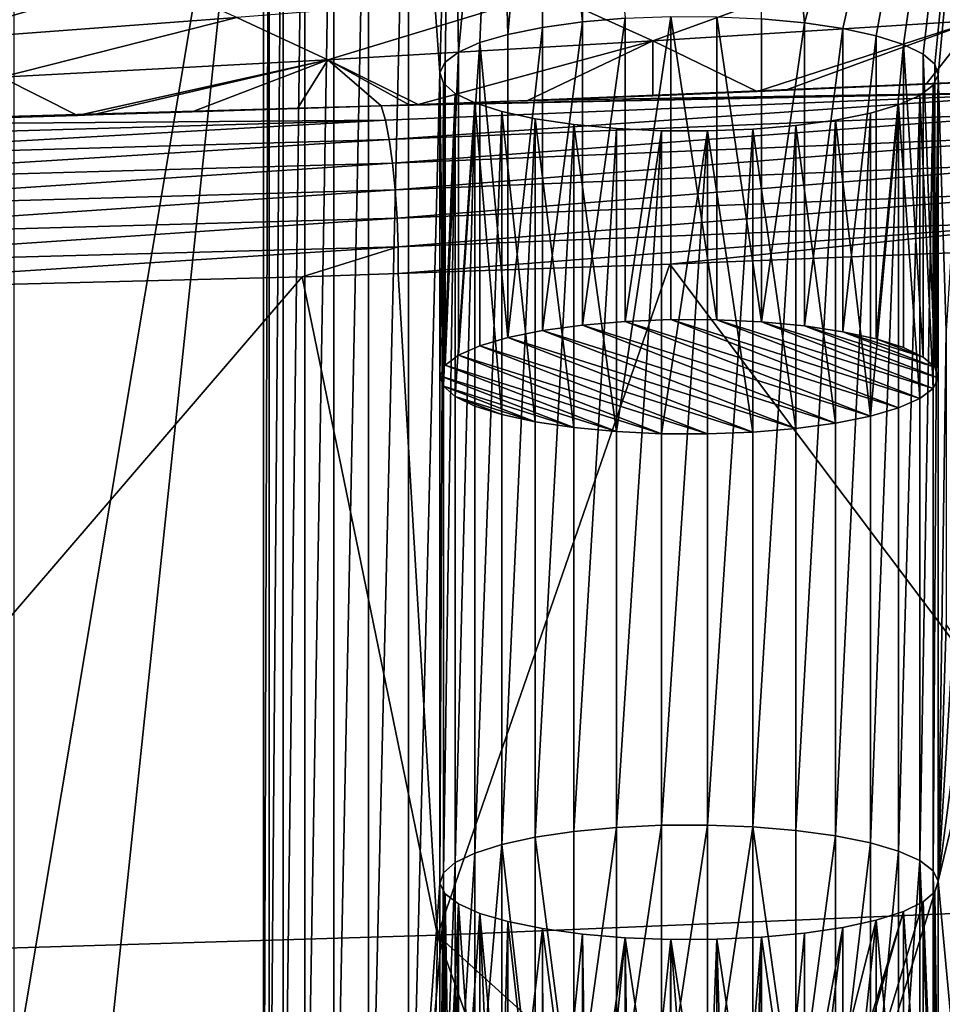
# Model space of a CAD drawing. Header units: metres. Extents: x -150 to 310, y -128 to 84.
# Tile 441 of 465: x 264.04 to 271.45, y 17.18 to 25.08. Entities that reach past the tile are written whole.
import ezdxf

# ---------------------------------------------------------------- set-up
doc = ezdxf.new("R2010")
doc.units = ezdxf.units.M
doc.layers.add('solid_26009703_SW0001_01', color=7, linetype='CONTINUOUS')

msp = doc.modelspace()

# ---------------------------------------------------------------- linework, layer by layer
at = {"layer": 'solid_26009703_SW0001_01'}
for points in [[(272.023926, 31.033785, 154.725327), (270.341064, 25.053391, 180.02417), (269.999023, 28.586704, 165.077194)], [(272.023926, 31.033785, 154.725327), (272.000977, 30.948832, 155.084702), (270.341064, 25.053391, 180.02417)], [(272.000977, 30.948832, 155.084702), (270.650604, 25.007385, 180.218781), (270.341064, 25.053391, 180.02417)], [(272.000977, 30.948832, 155.084702), (270.918396, 24.9492, 180.46492), (270.650604, 25.007385, 180.218781)], [(272.000977, 30.948832, 155.084702), (271.136383, 24.880178, 180.756912), (270.918396, 24.9492, 180.46492)], [(272.000977, 30.948832, 155.084702), (271.294159, 24.803612, 181.080811), (271.136383, 24.880178, 180.756912)], [(272.000977, 30.948832, 155.084702), (271.388702, 24.721668, 181.427444), (271.294159, 24.803612, 181.080811)], [(272.000977, 30.948832, 155.084702), (271.415894, 24.636723, 181.786789), (271.388702, 24.721668, 181.427444)], [(272.000977, 30.948832, 155.084702), (271.480469, 22.579269, 190.490448), (271.415894, 24.636723, 181.786789)], [(266.000977, 28.558084, 165.198273), (263.907471, 8.619227, 249.545578), (263.999023, 16.604347, 215.766144)], [(266.000977, 14.242221, 225.758636), (263.907471, 8.619227, 249.545578), (266.000977, 28.558084, 165.198273)], [(266.000977, 28.558084, 165.198273), (263.999023, 16.604347, 215.766144), (263.999023, 26.195959, 175.190765)], [(266.000977, 14.242221, 225.758636), (266.000977, 28.558084, 165.198273), (266.046661, 28.473892, 165.554428)], [(269.999023, 28.586704, 165.077194), (270.341064, 25.053391, 180.02417), (269.998291, 25.085588, 179.88797)], [(266.046661, 14.326413, 225.402481), (266.000977, 14.242221, 225.758636), (266.046661, 28.473892, 165.554428)], [(266.046661, 14.326413, 225.402481), (266.046661, 28.473892, 165.554428), (266.15799, 28.393257, 165.895538)], [(266.15799, 14.407048, 225.061371), (266.046661, 14.326413, 225.402481), (266.15799, 28.393257, 165.895538)], [(266.15799, 14.407048, 225.061371), (266.15799, 28.393257, 165.895538), (266.333008, 28.318199, 166.213058)], [(266.333008, 14.482106, 224.743851), (266.15799, 14.407048, 225.061371), (266.333008, 28.318199, 166.213058)], [(266.333008, 14.482106, 224.743851), (266.333008, 28.318199, 166.213058), (266.56424, 28.252186, 166.49231)], [(266.56424, 14.548119, 224.4646), (266.333008, 14.482106, 224.743851), (266.56424, 28.252186, 166.49231)], [(266.56424, 14.548119, 224.4646), (266.56424, 28.252186, 166.49231), (266.843781, 28.197004, 166.725739)], [(266.843781, 14.6033, 224.231155), (266.56424, 14.548119, 224.4646), (266.843781, 28.197004, 166.725739)], [(266.843781, 14.6033, 224.231155), (266.843781, 28.197004, 166.725739), (267.164948, 28.154346, 166.906204)], [(267.164948, 14.645958, 224.050705), (266.843781, 14.6033, 224.231155), (267.164948, 28.154346, 166.906204)], [(267.164948, 28.154346, 166.906204), (267.512451, 28.126247, 167.02507), (267.416931, 24.654137, 181.713135)], [(267.164948, 14.645958, 224.050705), (267.164948, 28.154346, 166.906204), (267.416931, 24.654137, 181.713135)], [(267.512451, 28.126247, 167.02507), (267.457794, 24.738216, 181.357452), (267.416931, 24.654137, 181.713135)], [(267.512451, 28.126247, 167.02507), (267.564911, 24.819403, 181.014008), (267.457794, 24.738216, 181.357452)], [(267.512451, 28.126247, 167.02507), (267.876587, 28.113184, 167.080338), (267.564911, 24.819403, 181.014008)], [(267.876587, 28.113184, 167.080338), (267.736084, 24.894865, 180.694778), (267.564911, 24.819403, 181.014008)], [(267.876587, 28.113184, 167.080338), (267.961853, 24.961151, 180.414368), (267.736084, 24.894865, 180.694778)], [(267.876587, 28.113184, 167.080338), (268.246643, 28.115845, 167.069077), (267.961853, 24.961151, 180.414368)], [(268.246643, 28.115845, 167.069077), (268.240845, 25.017658, 180.175323), (267.961853, 24.961151, 180.414368)], [(268.246643, 28.115845, 167.069077), (268.560638, 25.061234, 179.990997), (268.240845, 25.017658, 180.175323)], [(268.246643, 28.115845, 167.069077), (268.605865, 28.133982, 166.992355), (268.560638, 25.061234, 179.990997)], [(268.605865, 28.133982, 166.992355), (268.904449, 25.090151, 179.868652), (268.560638, 25.061234, 179.990997)], [(270.758942, 25.502956, 251.984741), (271.720978, 25.072842, 252.785049), (273.225983, 25.720814, 251.235626)], [(268.277557, 25.295933, 252.678543), (269.124298, 24.908848, 253.394577), (270.758942, 25.502956, 251.984741)], [(269.124298, 24.908848, 253.394577), (271.720978, 25.072842, 252.785049), (270.758942, 25.502956, 251.984741)], [(262.664948, 25.18969, 253.394073), (263.282379, 24.910538, 253.903107), (265.052094, 25.42354, 252.720856)], [(263.282379, 24.910538, 253.903107), (265.786011, 25.098122, 253.318985), (265.052094, 25.42354, 252.720856)], [(265.786011, 25.098122, 253.318985), (266.51709, 24.756659, 253.946228), (268.277557, 25.295933, 252.678543)], [(266.51709, 24.756659, 253.946228), (269.124298, 24.908848, 253.394577), (268.277557, 25.295933, 252.678543)], [(263.282379, 24.910538, 253.903107), (263.8974, 24.617617, 254.43692), (265.786011, 25.098122, 253.318985)], [(263.8974, 24.617617, 254.43692), (266.51709, 24.756659, 253.946228), (265.786011, 25.098122, 253.318985)], [(268.240845, 22.584711, 179.600204), (268.240845, 25.017658, 180.175323), (268.560638, 25.061234, 179.990997)], [(268.240845, 22.584711, 179.600204), (268.560638, 25.061234, 179.990997), (268.560791, 22.628296, 179.415833)], [(268.560791, 22.628296, 179.415833), (268.560638, 25.061234, 179.990997), (268.904449, 25.090151, 179.868652)], [(268.560791, 22.628296, 179.415833), (268.904449, 25.090151, 179.868652), (268.90448, 22.657209, 179.293503)], [(268.90448, 22.657209, 179.293503), (268.904449, 25.090151, 179.868652), (269.269318, 25.104279, 179.808899)], [(268.90448, 22.657209, 179.293503), (269.269318, 25.104279, 179.808899), (269.269012, 22.671328, 179.233795)], [(269.124298, 24.908848, 253.394577), (269.962738, 24.503183, 254.14505), (271.720978, 25.072842, 252.785049)], [(269.269012, 22.671328, 179.233795), (269.269318, 25.104279, 179.808899), (269.637604, 22.669699, 179.240677)], [(269.637604, 22.669699, 179.240677), (269.269318, 25.104279, 179.808899), (269.638062, 25.102629, 179.815872)], [(269.637604, 22.669699, 179.240677), (269.638062, 25.102629, 179.815872), (269.998077, 22.652645, 179.31282)], [(269.998077, 22.652645, 179.31282), (269.638062, 25.102629, 179.815872), (269.998291, 25.085588, 179.88797)], [(271.720978, 25.072842, 252.785049), (269.962738, 24.503183, 254.14505), (270.189606, 24.512621, 254.10379)], [(269.998077, 22.652645, 179.31282), (269.998291, 25.085588, 179.88797), (270.341064, 25.053391, 180.02417)], [(271.720978, 25.072842, 252.785049), (270.189606, 24.512621, 254.10379), (271.318359, 24.56078, 253.892532)], [(271.720978, 25.072842, 252.785049), (271.318359, 24.56078, 253.892532), (272.514526, 24.614668, 253.656387)], [(267.961792, 22.528177, 179.839355), (267.961853, 24.961151, 180.414368), (268.240845, 25.017658, 180.175323)], [(267.961792, 22.528177, 179.839355), (268.240845, 25.017658, 180.175323), (268.240845, 22.584711, 179.600204)], [(269.998077, 22.652645, 179.31282), (270.341064, 25.053391, 180.02417), (270.341583, 22.620377, 179.449326)], [(270.341583, 22.620377, 179.449326), (270.341064, 25.053391, 180.02417), (270.650604, 25.007385, 180.218781)], [(270.341583, 22.620377, 179.449326), (270.650604, 25.007385, 180.218781), (270.651184, 22.574333, 179.644104)], [(270.651184, 22.574333, 179.644104), (270.650604, 25.007385, 180.218781), (270.918396, 24.9492, 180.46492)], [(266.51709, 24.756659, 253.946228), (267.243286, 24.398952, 254.603088), (269.124298, 24.908848, 253.394577)], [(269.124298, 24.908848, 253.394577), (267.243286, 24.398952, 254.603088), (268.119202, 24.430593, 254.463196)], [(267.961792, 22.528177, 179.839355), (267.736084, 24.894865, 180.694778), (267.961853, 24.961151, 180.414368)], [(269.124298, 24.908848, 253.394577), (268.119202, 24.430593, 254.463196), (269.124786, 24.469234, 254.293533)], [(269.124298, 24.908848, 253.394577), (269.124786, 24.469234, 254.293533), (269.962738, 24.503183, 254.14505)], [(270.651184, 22.574333, 179.644104), (270.918396, 24.9492, 180.46492), (270.918671, 22.516186, 179.890091)], [(270.918671, 22.516186, 179.890091), (270.918396, 24.9492, 180.46492), (271.136383, 24.880178, 180.756912)], [(267.457855, 22.305376, 180.781876), (267.457794, 24.738216, 181.357452), (267.564911, 24.819403, 181.014008)], [(267.457855, 22.305376, 180.781876), (267.564911, 24.819403, 181.014008), (267.565033, 22.386526, 180.438583)], [(267.565033, 22.386526, 180.438583), (267.564911, 24.819403, 181.014008), (267.736084, 24.894865, 180.694778)], [(267.565033, 22.386526, 180.438583), (267.736084, 24.894865, 180.694778), (267.736053, 22.461918, 180.119659)], [(267.736053, 22.461918, 180.119659), (267.736084, 24.894865, 180.694778), (267.961792, 22.528177, 179.839355)], [(270.918671, 22.516186, 179.890091), (271.136383, 24.880178, 180.756912), (271.1362, 22.447315, 180.181427)], [(271.1362, 22.447315, 180.181427), (271.136383, 24.880178, 180.756912), (271.293915, 22.370823, 180.505005)], [(271.293915, 22.370823, 180.505005), (271.136383, 24.880178, 180.756912), (271.294159, 24.803612, 181.080811)], [(263.8974, 24.617617, 254.43692), (264.507416, 24.310669, 254.996155), (266.51709, 24.756659, 253.946228)], [(266.51709, 24.756659, 253.946228), (264.507416, 24.310669, 254.996155), (264.627747, 24.314222, 254.98024)], [(266.51709, 24.756659, 253.946228), (264.627747, 24.314222, 254.98024), (265.427307, 24.338675, 254.871201)], [(266.51709, 24.756659, 253.946228), (265.427307, 24.338675, 254.871201), (266.273407, 24.366076, 254.749542)], [(266.51709, 24.756659, 253.946228), (266.273407, 24.366076, 254.749542), (266.944611, 24.388636, 254.649033)], [(266.51709, 24.756659, 253.946228), (266.944611, 24.388636, 254.649033), (267.169617, 24.396387, 254.614502)], [(266.51709, 24.756659, 253.946228), (267.169617, 24.396387, 254.614502), (267.243286, 24.398952, 254.603088)], [(271.293915, 22.370823, 180.505005), (271.294159, 24.803612, 181.080811), (271.388611, 22.288855, 180.851761)], [(271.388611, 22.288855, 180.851761), (271.294159, 24.803612, 181.080811), (271.388702, 24.721668, 181.427444)], [(267.416962, 22.221235, 181.137817), (267.416931, 24.654137, 181.713135), (267.457794, 24.738216, 181.357452)], [(267.416962, 22.221235, 181.137817), (267.457794, 24.738216, 181.357452), (267.457855, 22.305376, 180.781876)], [(271.388611, 22.288855, 180.851761), (271.388702, 24.721668, 181.427444), (271.415894, 24.636723, 181.786789)], [(263.8974, 24.617617, 254.43692), (263.872467, 24.292532, 255.077744), (264.507416, 24.310669, 254.996155)], [(267.164948, 14.645958, 224.050705), (267.416931, 24.654137, 181.713135), (267.416931, 18.14617, 209.243774)], [(267.416931, 18.14617, 209.243774), (267.416931, 24.654137, 181.713135), (267.444122, 24.569191, 182.072479)], [(267.444214, 22.13611, 181.49791), (267.444122, 24.569191, 182.072479), (267.416931, 24.654137, 181.713135)], [(267.444214, 22.13611, 181.49791), (267.416931, 24.654137, 181.713135), (267.416962, 22.221235, 181.137817)], [(268.119202, 24.430593, 254.463196), (272.576416, 24.501665, 253.836227), (272.514526, 24.614668, 253.656387)], [(269.124786, 24.469234, 254.293533), (268.119202, 24.430593, 254.463196), (272.514526, 24.614668, 253.656387)], [(269.962738, 24.503183, 254.14505), (269.124786, 24.469234, 254.293533), (272.514526, 24.614668, 253.656387)], [(270.189606, 24.512621, 254.10379), (269.962738, 24.503183, 254.14505), (272.514526, 24.614668, 253.656387)], [(271.318359, 24.56078, 253.892532), (270.189606, 24.512621, 254.10379), (272.514526, 24.614668, 253.656387)], [(271.375031, 18.247662, 208.814423), (271.375031, 24.552643, 182.142471), (271.415894, 24.636723, 181.786789)], [(271.415863, 22.20373, 181.211868), (271.415894, 24.636723, 181.786789), (271.375031, 24.552643, 182.142471)], [(271.415894, 18.163582, 209.170105), (271.375031, 18.247662, 208.814423), (271.415894, 24.636723, 181.786789)], [(271.388611, 22.288855, 180.851761), (271.415894, 24.636723, 181.786789), (271.415863, 22.20373, 181.211868)], [(271.415894, 18.163582, 209.170105), (271.415894, 24.636723, 181.786789), (271.480469, 22.579269, 190.490448)], [(267.444122, 18.231115, 208.88443), (267.416931, 18.14617, 209.243774), (267.444122, 24.569191, 182.072479)], [(267.444122, 18.231115, 208.88443), (267.444122, 24.569191, 182.072479), (267.538666, 24.487247, 182.419128)], [(267.444214, 22.13611, 181.49791), (267.538666, 24.487247, 182.419128), (267.444122, 24.569191, 182.072479)], [(271.267914, 18.32885, 208.470978), (271.267914, 24.471457, 182.485931), (271.375031, 24.552643, 182.142471)], [(271.374969, 22.119589, 181.56781), (271.375031, 24.552643, 182.142471), (271.267914, 24.471457, 182.485931)], [(271.375031, 18.247662, 208.814423), (271.267914, 18.32885, 208.470978), (271.375031, 24.552643, 182.142471)], [(271.415863, 22.20373, 181.211868), (271.375031, 24.552643, 182.142471), (271.374969, 22.119589, 181.56781)], [(266.944611, 24.388636, 254.649033), (266.980255, 24.272741, 254.829483), (272.576416, 24.501665, 253.836227)], [(267.169617, 24.396387, 254.614502), (266.944611, 24.388636, 254.649033), (272.576416, 24.501665, 253.836227)], [(266.980255, 24.272741, 254.829483), (267.009827, 24.117792, 254.993652), (272.576416, 24.501665, 253.836227)], [(267.009827, 24.117792, 254.993652), (272.616821, 24.347321, 254.003387), (272.576416, 24.501665, 253.836227)], [(267.243286, 24.398952, 254.603088), (267.169617, 24.396387, 254.614502), (272.576416, 24.501665, 253.836227)], [(268.119202, 24.430593, 254.463196), (267.243286, 24.398952, 254.603088), (272.576416, 24.501665, 253.836227)], [(267.538666, 18.313059, 208.537781), (267.444122, 18.231115, 208.88443), (267.538666, 24.487247, 182.419128)], [(267.53891, 22.054142, 181.844666), (267.538666, 24.487247, 182.419128), (267.444214, 22.13611, 181.49791)], [(267.538666, 18.313059, 208.537781), (267.538666, 24.487247, 182.419128), (267.696442, 24.410681, 182.743011)], [(267.53891, 22.054142, 181.844666), (267.696442, 24.410681, 182.743011), (267.538666, 24.487247, 182.419128)], [(271.096741, 18.404312, 208.151749), (271.096741, 24.395994, 182.805161), (271.267914, 24.471457, 182.485931)], [(271.267792, 22.038439, 181.911102), (271.267914, 24.471457, 182.485931), (271.096741, 24.395994, 182.805161)], [(271.267914, 18.32885, 208.470978), (271.096741, 18.404312, 208.151749), (271.267914, 24.471457, 182.485931)], [(271.374969, 22.119589, 181.56781), (271.267914, 24.471457, 182.485931), (271.267792, 22.038439, 181.911102)], [(261.317505, 24.227596, 255.371353), (266.980255, 24.272741, 254.829483), (266.944611, 24.388636, 254.649033)], [(264.627747, 24.314222, 254.98024), (261.317505, 24.227596, 255.371353), (266.944611, 24.388636, 254.649033)], [(265.427307, 24.338675, 254.871201), (264.627747, 24.314222, 254.98024), (266.944611, 24.388636, 254.649033)], [(265.427307, 24.338675, 254.871201), (266.944611, 24.388636, 254.649033), (266.273407, 24.366076, 254.749542)], [(267.009827, 24.117792, 254.993652), (267.036255, 23.928295, 255.12915), (272.616821, 24.347321, 254.003387)], [(267.036255, 23.928295, 255.12915), (272.653076, 24.156942, 254.141647), (272.616821, 24.347321, 254.003387)], [(267.696442, 18.389624, 208.213882), (267.538666, 18.313059, 208.537781), (267.696442, 24.410681, 182.743011)], [(267.696625, 21.97765, 182.168259), (267.696442, 24.410681, 182.743011), (267.53891, 22.054142, 181.844666)], [(267.696442, 18.389624, 208.213882), (267.696442, 24.410681, 182.743011), (267.914429, 24.34166, 183.035004)], [(267.914154, 21.908779, 182.459595), (267.914429, 24.34166, 183.035004), (267.696442, 24.410681, 182.743011)], [(267.914154, 21.908779, 182.459595), (267.696442, 24.410681, 182.743011), (267.696625, 21.97765, 182.168259)], [(270.870941, 18.470598, 207.871338), (270.870941, 24.329708, 183.085571), (271.096741, 24.395994, 182.805161)], [(270.871033, 21.896788, 182.510315), (271.096741, 24.395994, 182.805161), (270.870941, 24.329708, 183.085571)], [(271.096741, 18.404312, 208.151749), (270.870941, 18.470598, 207.871338), (271.096741, 24.395994, 182.805161)], [(271.096771, 21.963047, 182.230026), (271.096741, 24.395994, 182.805161), (270.871033, 21.896788, 182.510315)], [(271.267792, 22.038439, 181.911102), (271.096741, 24.395994, 182.805161), (271.096771, 21.963047, 182.230026)], [(264.627747, 24.314222, 254.98024), (264.507416, 24.310669, 254.996155), (261.317505, 24.227596, 255.371353)], [(264.507416, 24.310669, 254.996155), (263.872467, 24.292532, 255.077744), (261.317505, 24.227596, 255.371353)], [(261.317505, 24.227596, 255.371353), (261.339355, 24.109426, 255.548599), (266.980255, 24.272741, 254.829483)], [(261.339355, 24.109426, 255.548599), (261.358459, 23.954035, 255.708679), (266.980255, 24.272741, 254.829483)], [(261.358459, 23.954035, 255.708679), (267.009827, 24.117792, 254.993652), (266.980255, 24.272741, 254.829483)], [(267.914429, 18.458647, 207.921906), (267.696442, 18.389624, 208.213882), (267.914429, 24.34166, 183.035004)], [(268.181641, 21.850632, 182.705582), (267.914429, 24.34166, 183.035004), (267.914154, 21.908779, 182.459595)], [(267.914429, 18.458647, 207.921906), (267.914429, 24.34166, 183.035004), (268.18222, 24.283474, 183.281143)], [(268.181641, 21.850632, 182.705582), (268.18222, 24.283474, 183.281143), (267.914429, 24.34166, 183.035004)], [(268.18222, 18.51683, 207.675766), (267.914429, 18.458647, 207.921906), (268.18222, 24.283474, 183.281143)], [(268.491241, 21.804588, 182.90036), (268.18222, 24.283474, 183.281143), (268.181641, 21.850632, 182.705582)], [(268.18222, 18.51683, 207.675766), (268.18222, 24.283474, 183.281143), (268.49176, 24.237469, 183.475769)], [(268.491241, 21.804588, 182.90036), (268.49176, 24.237469, 183.475769), (268.18222, 24.283474, 183.281143)], [(270.272186, 18.570679, 207.447968), (270.272186, 24.229626, 183.508942), (270.59198, 24.273201, 183.3246)], [(270.59198, 21.840254, 182.749481), (270.59198, 24.273201, 183.3246), (270.272186, 24.229626, 183.508942)], [(270.59198, 18.527103, 207.632309), (270.272186, 18.570679, 207.447968), (270.59198, 24.273201, 183.3246)], [(270.59198, 18.527103, 207.632309), (270.59198, 24.273201, 183.3246), (270.870941, 24.329708, 183.085571)], [(270.871033, 21.896788, 182.510315), (270.870941, 24.329708, 183.085571), (270.59198, 24.273201, 183.3246)], [(270.870941, 18.470598, 207.871338), (270.59198, 18.527103, 207.632309), (270.870941, 24.329708, 183.085571)], [(270.871033, 21.896788, 182.510315), (270.59198, 24.273201, 183.3246), (270.59198, 21.840254, 182.749481)], [(268.49176, 18.562838, 207.48114), (268.18222, 18.51683, 207.675766), (268.49176, 24.237469, 183.475769)], [(268.834747, 21.77232, 183.036865), (268.49176, 24.237469, 183.475769), (268.491241, 21.804588, 182.90036)], [(268.49176, 18.562838, 207.48114), (268.49176, 24.237469, 183.475769), (268.834534, 24.205271, 183.611969)], [(268.834747, 21.77232, 183.036865), (268.834534, 24.205271, 183.611969), (268.49176, 24.237469, 183.475769)], [(268.834534, 18.595034, 207.34494), (268.49176, 18.562838, 207.48114), (268.834534, 24.205271, 183.611969)], [(268.834534, 18.595034, 207.34494), (268.834534, 24.205271, 183.611969), (269.194763, 24.188231, 183.684052)], [(268.834747, 21.77232, 183.036865), (269.194763, 24.188231, 183.684052), (268.834534, 24.205271, 183.611969)], [(269.194763, 18.612076, 207.272858), (268.834534, 18.595034, 207.34494), (269.194763, 24.188231, 183.684052)], [(269.195221, 21.755266, 183.109009), (269.194763, 24.188231, 183.684052), (268.834747, 21.77232, 183.036865)], [(269.194763, 18.612076, 207.272858), (269.194763, 24.188231, 183.684052), (269.563507, 24.186581, 183.69104)], [(269.195221, 21.755266, 183.109009), (269.563507, 24.186581, 183.69104), (269.194763, 24.188231, 183.684052)], [(269.563507, 18.613726, 207.265869), (269.194763, 18.612076, 207.272858), (269.563507, 24.186581, 183.69104)], [(269.563812, 21.753637, 183.115891), (269.563507, 24.186581, 183.69104), (269.195221, 21.755266, 183.109009)], [(269.563507, 18.613726, 207.265869), (269.563507, 24.186581, 183.69104), (269.928375, 24.200708, 183.631271)], [(269.928345, 21.767756, 183.056168), (269.928375, 24.200708, 183.631271), (269.563507, 24.186581, 183.69104)], [(269.928375, 18.599598, 207.325638), (269.563507, 18.613726, 207.265869), (269.928375, 24.200708, 183.631271)], [(269.928345, 21.767756, 183.056168), (269.563507, 24.186581, 183.69104), (269.563812, 21.753637, 183.115891)], [(270.272034, 21.796669, 182.933853), (269.928375, 24.200708, 183.631271), (269.928345, 21.767756, 183.056168)], [(269.928375, 18.599598, 207.325638), (269.928375, 24.200708, 183.631271), (270.272186, 24.229626, 183.508942)], [(270.272034, 21.796669, 182.933853), (270.272186, 24.229626, 183.508942), (269.928375, 24.200708, 183.631271)], [(270.272186, 18.570679, 207.447968), (269.928375, 18.599598, 207.325638), (270.272186, 24.229626, 183.508942)], [(270.272034, 21.796669, 182.933853), (270.59198, 21.840254, 182.749481), (270.272186, 24.229626, 183.508942)], [(261.358459, 23.954035, 255.708679), (261.375427, 23.765678, 255.840454), (267.009827, 24.117792, 254.993652)], [(261.375427, 23.765678, 255.840454), (267.036255, 23.928295, 255.12915), (267.009827, 24.117792, 254.993652)], [(267.036255, 23.928295, 255.12915), (267.0578, 23.713242, 255.226273), (272.653076, 24.156942, 254.141647)], [(267.0578, 23.713242, 255.226273), (272.682709, 23.93981, 254.24086), (272.653076, 24.156942, 254.141647)], [(261.375427, 23.765678, 255.840454), (261.38916, 23.553026, 255.934692), (267.036255, 23.928295, 255.12915)], [(261.38916, 23.553026, 255.934692), (267.0578, 23.713242, 255.226273), (267.036255, 23.928295, 255.12915)], [(267.0578, 23.713242, 255.226273), (267.073181, 23.484943, 255.279327), (272.682709, 23.93981, 254.24086)], [(267.073181, 23.484943, 255.279327), (272.703949, 23.708752, 254.295105), (272.682709, 23.93981, 254.24086)], [(261.38916, 23.553026, 255.934692), (261.398865, 23.327831, 255.985977), (267.0578, 23.713242, 255.226273)], [(261.398865, 23.327831, 255.985977), (267.073181, 23.484943, 255.279327), (267.0578, 23.713242, 255.226273)], [(267.073181, 23.484943, 255.279327), (267.081879, 23.256773, 255.287704), (272.703949, 23.708752, 254.295105)], [(267.081879, 23.256773, 255.287704), (272.716095, 23.477732, 254.303772), (272.703949, 23.708752, 254.295105)], [(261.398865, 23.327831, 255.985977), (261.404236, 23.102839, 255.993683), (267.073181, 23.484943, 255.279327)], [(261.404236, 23.102839, 255.993683), (267.081879, 23.256773, 255.287704), (267.073181, 23.484943, 255.279327)], [(267.081879, 23.256773, 255.287704), (267.082062, 23.040562, 255.25589), (272.716095, 23.477732, 254.303772)], [(272.716095, 23.477732, 254.303772), (267.082062, 23.040562, 255.25589), (269.262878, 23.116982, 254.908844)], [(272.716095, 23.477732, 254.303772), (269.262878, 23.116982, 254.908844), (272.241852, 23.238003, 254.365662)], [(267.081879, 23.256773, 255.287704), (261.384613, 22.88883, 255.963791), (266.310455, 23.015974, 255.36853)], [(261.404236, 23.102839, 255.993683), (261.384613, 22.88883, 255.963791), (267.081879, 23.256773, 255.287704)], [(267.081879, 23.256773, 255.287704), (266.310455, 23.015974, 255.36853), (267.082062, 23.040562, 255.25589)], [(272.241852, 23.238003, 254.365662), (269.262878, 23.116982, 254.908844), (273.125854, 17.969925, 252.776505)], [(269.262878, 23.116982, 254.908844), (267.082062, 23.040562, 255.25589), (267.398499, 17.729137, 253.793716)], [(269.262878, 23.116982, 254.908844), (267.398499, 17.729137, 253.793716), (273.125854, 17.969925, 252.776505)], [(266.310455, 23.015974, 255.36853), (261.384613, 22.88883, 255.963791), (261.624908, 17.556744, 254.522552)], [(266.310455, 23.015974, 255.36853), (261.624908, 17.556744, 254.522552), (267.398499, 17.729137, 253.793716)], [(267.082062, 23.040562, 255.25589), (266.310455, 23.015974, 255.36853), (267.398499, 17.729137, 253.793716)], [(268.240845, 22.584711, 179.600204), (268.560791, 22.628296, 179.415833), (270.59198, 21.840254, 182.749481)], [(268.560791, 22.628296, 179.415833), (268.90448, 22.657209, 179.293503), (270.871033, 21.896788, 182.510315)], [(268.560791, 22.628296, 179.415833), (270.871033, 21.896788, 182.510315), (270.59198, 21.840254, 182.749481)], [(268.90448, 22.657209, 179.293503), (269.269012, 22.671328, 179.233795), (271.096771, 21.963047, 182.230026)], [(268.90448, 22.657209, 179.293503), (271.096771, 21.963047, 182.230026), (270.871033, 21.896788, 182.510315)], [(269.269012, 22.671328, 179.233795), (271.267792, 22.038439, 181.911102), (271.096771, 21.963047, 182.230026)], [(269.269012, 22.671328, 179.233795), (269.637604, 22.669699, 179.240677), (271.267792, 22.038439, 181.911102)], [(269.637604, 22.669699, 179.240677), (271.374969, 22.119589, 181.56781), (271.267792, 22.038439, 181.911102)], [(269.637604, 22.669699, 179.240677), (269.998077, 22.652645, 179.31282), (271.374969, 22.119589, 181.56781)], [(269.998077, 22.652645, 179.31282), (271.415863, 22.20373, 181.211868), (271.374969, 22.119589, 181.56781)], [(269.998077, 22.652645, 179.31282), (270.341583, 22.620377, 179.449326), (271.415863, 22.20373, 181.211868)], [(270.341583, 22.620377, 179.449326), (271.388611, 22.288855, 180.851761), (271.415863, 22.20373, 181.211868)], [(270.341583, 22.620377, 179.449326), (270.651184, 22.574333, 179.644104), (271.388611, 22.288855, 180.851761)], [(269.928345, 21.767756, 183.056168), (267.736053, 22.461918, 180.119659), (267.961792, 22.528177, 179.839355)], [(270.272034, 21.796669, 182.933853), (267.961792, 22.528177, 179.839355), (268.240845, 22.584711, 179.600204)], [(270.272034, 21.796669, 182.933853), (269.928345, 21.767756, 183.056168), (267.961792, 22.528177, 179.839355)], [(270.272034, 21.796669, 182.933853), (268.240845, 22.584711, 179.600204), (270.59198, 21.840254, 182.749481)], [(270.651184, 22.574333, 179.644104), (271.293915, 22.370823, 180.505005), (271.388611, 22.288855, 180.851761)], [(270.651184, 22.574333, 179.644104), (270.918671, 22.516186, 179.890091), (271.293915, 22.370823, 180.505005)], [(271.415894, 18.163582, 209.170105), (271.480469, 22.579269, 190.490448), (271.480469, 20.221037, 200.466461)], [(269.563812, 21.753637, 183.115891), (267.565033, 22.386526, 180.438583), (267.736053, 22.461918, 180.119659)], [(269.928345, 21.767756, 183.056168), (269.563812, 21.753637, 183.115891), (267.736053, 22.461918, 180.119659)], [(270.918671, 22.516186, 179.890091), (271.1362, 22.447315, 180.181427), (271.293915, 22.370823, 180.505005)], [(269.195221, 21.755266, 183.109009), (267.457855, 22.305376, 180.781876), (267.565033, 22.386526, 180.438583)], [(269.563812, 21.753637, 183.115891), (269.195221, 21.755266, 183.109009), (267.565033, 22.386526, 180.438583)], [(268.834747, 21.77232, 183.036865), (267.416962, 22.221235, 181.137817), (267.457855, 22.305376, 180.781876)], [(269.195221, 21.755266, 183.109009), (268.834747, 21.77232, 183.036865), (267.457855, 22.305376, 180.781876)], [(268.491241, 21.804588, 182.90036), (267.444214, 22.13611, 181.49791), (267.416962, 22.221235, 181.137817)], [(268.834747, 21.77232, 183.036865), (268.491241, 21.804588, 182.90036), (267.416962, 22.221235, 181.137817)], [(268.181641, 21.850632, 182.705582), (267.53891, 22.054142, 181.844666), (267.444214, 22.13611, 181.49791)], [(268.491241, 21.804588, 182.90036), (268.181641, 21.850632, 182.705582), (267.444214, 22.13611, 181.49791)], [(267.914154, 21.908779, 182.459595), (267.696625, 21.97765, 182.168259), (267.53891, 22.054142, 181.844666)], [(268.181641, 21.850632, 182.705582), (267.914154, 21.908779, 182.459595), (267.53891, 22.054142, 181.844666)], [(271.415894, 18.163582, 209.170105), (271.480469, 20.221037, 200.466461), (271.538971, 20.137333, 200.820557)], [(271.415894, 18.163582, 209.170105), (271.538971, 20.137333, 200.820557), (271.664307, 20.057188, 201.159592)], [(271.415894, 18.163582, 209.170105), (271.664307, 20.057188, 201.159592), (271.850311, 19.9842, 201.468353)], [(272.000977, 11.851474, 235.872208), (271.415894, 18.163582, 209.170105), (271.850311, 19.9842, 201.468353)], [(268.491241, 16.129824, 206.906296), (268.49176, 18.562838, 207.48114), (268.834534, 18.595034, 207.34494)], [(268.491241, 16.129824, 206.906296), (268.834534, 18.595034, 207.34494), (268.834747, 16.162092, 206.769791)], [(268.834747, 16.162092, 206.769791), (268.834534, 18.595034, 207.34494), (269.194763, 18.612076, 207.272858)], [(268.834747, 16.162092, 206.769791), (269.194763, 18.612076, 207.272858), (269.195221, 16.179146, 206.697647)], [(269.195221, 16.179146, 206.697647), (269.194763, 18.612076, 207.272858), (269.563507, 18.613726, 207.265869)], [(269.195221, 16.179146, 206.697647), (269.563507, 18.613726, 207.265869), (269.563812, 16.180775, 206.690765)], [(269.563812, 16.180775, 206.690765), (269.563507, 18.613726, 207.265869), (269.928375, 18.599598, 207.325638)], [(269.563812, 16.180775, 206.690765), (269.928375, 18.599598, 207.325638), (269.928345, 16.166656, 206.750488)], [(269.928345, 16.166656, 206.750488), (269.928375, 18.599598, 207.325638), (270.272034, 16.137741, 206.872803)], [(270.272034, 16.137741, 206.872803), (269.928375, 18.599598, 207.325638), (270.272186, 18.570679, 207.447968)], [(268.181641, 16.08378, 207.101074), (267.914429, 18.458647, 207.921906), (268.18222, 18.51683, 207.675766)], [(268.181641, 16.08378, 207.101074), (268.18222, 18.51683, 207.675766), (268.491241, 16.129824, 206.906296)], [(268.491241, 16.129824, 206.906296), (268.18222, 18.51683, 207.675766), (268.49176, 18.562838, 207.48114)], [(270.272034, 16.137741, 206.872803), (270.272186, 18.570679, 207.447968), (270.59198, 18.527103, 207.632309)], [(270.272034, 16.137741, 206.872803), (270.59198, 18.527103, 207.632309), (270.59198, 16.094156, 207.057175)], [(270.59198, 16.094156, 207.057175), (270.59198, 18.527103, 207.632309), (270.870941, 18.470598, 207.871338)], [(267.696625, 15.956762, 207.638397), (267.696442, 18.389624, 208.213882), (267.914429, 18.458647, 207.921906)], [(267.696625, 15.956762, 207.638397), (267.914429, 18.458647, 207.921906), (267.914154, 16.025631, 207.347061)], [(267.914154, 16.025631, 207.347061), (267.914429, 18.458647, 207.921906), (268.181641, 16.08378, 207.101074)], [(270.59198, 16.094156, 207.057175), (270.870941, 18.470598, 207.871338), (270.871033, 16.037622, 207.296341)], [(270.871033, 16.037622, 207.296341), (270.870941, 18.470598, 207.871338), (271.096741, 18.404312, 208.151749)], [(267.53891, 15.88027, 207.96199), (267.538666, 18.313059, 208.537781), (267.696442, 18.389624, 208.213882)], [(267.53891, 15.88027, 207.96199), (267.696442, 18.389624, 208.213882), (267.696625, 15.956762, 207.638397)], [(270.871033, 16.037622, 207.296341), (271.096741, 18.404312, 208.151749), (271.096771, 15.971364, 207.57663)], [(271.096771, 15.971364, 207.57663), (271.096741, 18.404312, 208.151749), (271.267914, 18.32885, 208.470978)], [(267.444214, 15.798301, 208.308746), (267.444122, 18.231115, 208.88443), (267.538666, 18.313059, 208.537781)], [(267.444214, 15.798301, 208.308746), (267.538666, 18.313059, 208.537781), (267.53891, 15.88027, 207.96199)], [(271.096771, 15.971364, 207.57663), (271.267914, 18.32885, 208.470978), (271.267792, 15.895972, 207.895554)], [(271.267792, 15.895972, 207.895554), (271.267914, 18.32885, 208.470978), (271.374969, 15.814821, 208.238846)], [(271.374969, 15.814821, 208.238846), (271.267914, 18.32885, 208.470978), (271.375031, 18.247662, 208.814423)], [(267.416962, 15.713176, 208.668839), (267.416931, 18.14617, 209.243774), (267.444122, 18.231115, 208.88443)], [(267.416962, 15.713176, 208.668839), (267.444122, 18.231115, 208.88443), (267.444214, 15.798301, 208.308746)], [(271.374969, 15.814821, 208.238846), (271.375031, 18.247662, 208.814423), (271.415863, 15.730681, 208.594788)], [(271.415863, 15.730681, 208.594788), (271.375031, 18.247662, 208.814423), (271.415894, 18.163582, 209.170105)], [(267.164948, 14.645958, 224.050705), (267.416931, 18.14617, 209.243774), (267.457794, 18.06209, 209.599457)], [(267.416962, 15.713176, 208.668839), (267.457794, 18.06209, 209.599457), (267.416931, 18.14617, 209.243774)], [(271.388702, 18.078636, 209.529449), (271.415894, 18.163582, 209.170105), (268.513245, 8.782343, 248.855545)], [(272.000977, 11.851474, 235.872208), (268.513245, 8.782343, 248.855545), (271.415894, 18.163582, 209.170105)], [(271.415863, 15.730681, 208.594788), (271.415894, 18.163582, 209.170105), (271.388702, 18.078636, 209.529449)], [(267.512451, 14.674057, 223.931839), (267.164948, 14.645958, 224.050705), (267.457794, 18.06209, 209.599457)], [(267.457855, 15.629036, 209.02478), (267.457794, 18.06209, 209.599457), (267.416962, 15.713176, 208.668839)], [(267.512451, 14.674057, 223.931839), (267.457794, 18.06209, 209.599457), (267.564911, 17.980902, 209.942902)], [(267.457855, 15.629036, 209.02478), (267.564911, 17.980902, 209.942902), (267.457794, 18.06209, 209.599457)], [(271.294159, 17.996695, 209.876099), (271.388702, 18.078636, 209.529449), (268.513245, 8.782343, 248.855545)], [(271.388611, 15.645556, 208.954895), (271.388702, 18.078636, 209.529449), (271.294159, 17.996695, 209.876099)], [(271.415863, 15.730681, 208.594788), (271.388702, 18.078636, 209.529449), (271.388611, 15.645556, 208.954895)], [(272.988831, 12.657266, 251.155258), (273.125854, 17.969925, 252.776505), (267.398499, 17.729137, 253.793716)], [(267.565033, 15.547885, 209.368073), (267.564911, 17.980902, 209.942902), (267.457855, 15.629036, 209.02478)], [(267.512451, 14.674057, 223.931839), (267.564911, 17.980902, 209.942902), (267.736084, 17.905439, 210.262131)], [(267.736053, 15.472493, 209.686996), (267.736084, 17.905439, 210.262131), (267.564911, 17.980902, 209.942902)], [(267.736053, 15.472493, 209.686996), (267.564911, 17.980902, 209.942902), (267.565033, 15.547885, 209.368073)], [(271.136383, 17.920128, 210.199997), (271.294159, 17.996695, 209.876099), (268.513245, 8.782343, 248.855545)], [(271.293915, 15.563587, 209.301651), (271.294159, 17.996695, 209.876099), (271.136383, 17.920128, 210.199997)], [(271.388611, 15.645556, 208.954895), (271.294159, 17.996695, 209.876099), (271.293915, 15.563587, 209.301651)], [(267.876587, 14.687122, 223.876572), (267.512451, 14.674057, 223.931839), (267.736084, 17.905439, 210.262131)], [(267.961792, 15.406235, 209.9673), (267.736084, 17.905439, 210.262131), (267.736053, 15.472493, 209.686996)], [(267.876587, 14.687122, 223.876572), (267.736084, 17.905439, 210.262131), (267.961853, 17.839153, 210.542542)], [(267.961792, 15.406235, 209.9673), (267.961853, 17.839153, 210.542542), (267.736084, 17.905439, 210.262131)], [(269.999023, 14.2136, 225.879715), (271.136383, 17.920128, 210.199997), (268.513245, 8.782343, 248.855545)], [(269.999023, 14.2136, 225.879715), (270.918396, 17.851105, 210.491974), (271.136383, 17.920128, 210.199997)], [(271.1362, 15.487095, 209.625229), (271.136383, 17.920128, 210.199997), (270.918396, 17.851105, 210.491974)], [(271.293915, 15.563587, 209.301651), (271.136383, 17.920128, 210.199997), (271.1362, 15.487095, 209.625229)], [(267.876587, 14.687122, 223.876572), (267.961853, 17.839153, 210.542542), (268.240845, 17.782648, 210.78157)], [(267.961792, 15.406235, 209.9673), (268.240845, 15.3497, 210.206451), (267.961853, 17.839153, 210.542542)], [(268.240845, 15.3497, 210.206451), (268.240845, 17.782648, 210.78157), (267.961853, 17.839153, 210.542542)], [(269.999023, 14.2136, 225.879715), (270.650604, 17.792921, 210.738113), (270.918396, 17.851105, 210.491974)], [(269.999023, 14.2136, 225.879715), (270.341064, 17.746914, 210.932739), (270.650604, 17.792921, 210.738113)], [(270.341583, 15.314034, 210.35733), (270.650604, 17.792921, 210.738113), (270.341064, 17.746914, 210.932739)], [(270.651184, 15.360078, 210.162552), (270.650604, 17.792921, 210.738113), (270.341583, 15.314034, 210.35733)], [(270.651184, 15.360078, 210.162552), (270.918396, 17.851105, 210.491974), (270.650604, 17.792921, 210.738113)], [(270.918671, 15.418226, 209.916565), (270.918396, 17.851105, 210.491974), (270.651184, 15.360078, 210.162552)], [(271.1362, 15.487095, 209.625229), (270.918396, 17.851105, 210.491974), (270.918671, 15.418226, 209.916565)], [(267.291107, 12.418684, 252.164459), (267.398499, 17.729137, 253.793716), (261.624908, 17.556744, 254.522552)], [(267.291107, 12.418684, 252.164459), (269.260223, 12.493285, 251.848953), (267.398499, 17.729137, 253.793716)], [(269.260223, 12.493285, 251.848953), (272.988831, 12.657266, 251.155258), (267.398499, 17.729137, 253.793716)], [(268.246643, 14.684462, 223.887817), (267.876587, 14.687122, 223.876572), (268.240845, 17.782648, 210.78157)], [(268.246643, 14.684462, 223.887817), (268.240845, 17.782648, 210.78157), (268.560638, 17.739073, 210.965912)], [(268.560791, 15.306116, 210.390823), (268.560638, 17.739073, 210.965912), (268.240845, 17.782648, 210.78157)], [(268.560791, 15.306116, 210.390823), (268.240845, 17.782648, 210.78157), (268.240845, 15.3497, 210.206451)], [(268.605865, 14.666324, 223.964554), (268.246643, 14.684462, 223.887817), (268.560638, 17.739073, 210.965912)], [(268.605865, 14.666324, 223.964554), (268.560638, 17.739073, 210.965912), (268.904449, 17.710154, 211.088242)], [(268.560791, 15.306116, 210.390823), (268.904449, 17.710154, 211.088242), (268.560638, 17.739073, 210.965912)], [(268.90448, 15.277201, 210.513153), (268.904449, 17.710154, 211.088242), (268.560791, 15.306116, 210.390823)], [(268.945648, 14.633327, 224.104141), (268.605865, 14.666324, 223.964554), (268.904449, 17.710154, 211.088242)], [(268.945648, 14.633327, 224.104141), (268.904449, 17.710154, 211.088242), (269.269318, 17.696026, 211.14801)], [(269.269012, 15.263083, 210.572861), (269.269318, 17.696026, 211.14801), (268.904449, 17.710154, 211.088242)], [(269.269012, 15.263083, 210.572861), (268.904449, 17.710154, 211.088242), (268.90448, 15.277201, 210.513153)], [(269.732056, 14.45796, 224.845993), (269.638062, 17.697676, 211.141022), (269.998291, 17.714718, 211.068939)], [(269.998077, 15.281766, 210.493835), (269.998291, 17.714718, 211.068939), (269.638062, 17.697676, 211.141022)], [(269.886993, 14.380237, 225.174789), (269.732056, 14.45796, 224.845993), (269.998291, 17.714718, 211.068939)], [(269.976074, 14.298553, 225.52034), (269.886993, 14.380237, 225.174789), (269.998291, 17.714718, 211.068939)], [(269.999023, 14.2136, 225.879715), (269.976074, 14.298553, 225.52034), (269.998291, 17.714718, 211.068939)], [(270.341583, 15.314034, 210.35733), (269.998291, 17.714718, 211.068939), (269.998077, 15.281766, 210.493835)], [(269.999023, 14.2136, 225.879715), (269.998291, 17.714718, 211.068939), (270.341064, 17.746914, 210.932739)], [(270.341583, 15.314034, 210.35733), (270.341064, 17.746914, 210.932739), (269.998291, 17.714718, 211.068939)], [(269.253967, 14.586282, 224.303162), (268.945648, 14.633327, 224.104141), (269.269318, 17.696026, 211.14801)], [(269.516937, 14.527694, 224.550995), (269.253967, 14.586282, 224.303162), (269.269318, 17.696026, 211.14801)], [(269.637604, 15.264712, 210.565979), (269.269318, 17.696026, 211.14801), (269.269012, 15.263083, 210.572861)], [(269.516937, 14.527694, 224.550995), (269.269318, 17.696026, 211.14801), (269.638062, 17.697676, 211.141022)], [(269.637604, 15.264712, 210.565979), (269.638062, 17.697676, 211.141022), (269.269318, 17.696026, 211.14801)], [(269.732056, 14.45796, 224.845993), (269.516937, 14.527694, 224.550995), (269.638062, 17.697676, 211.141022)], [(269.998077, 15.281766, 210.493835), (269.638062, 17.697676, 211.141022), (269.637604, 15.264712, 210.565979)], [(261.544678, 12.247639, 252.887543), (264.468781, 12.326033, 252.556168), (261.624908, 17.556744, 254.522552)], [(264.468781, 12.326033, 252.556168), (267.291107, 12.418684, 252.164459), (261.624908, 17.556744, 254.522552)]]:
    msp.add_3dface(points, dxfattribs=at)

doc.saveas('drawing.dxf')
